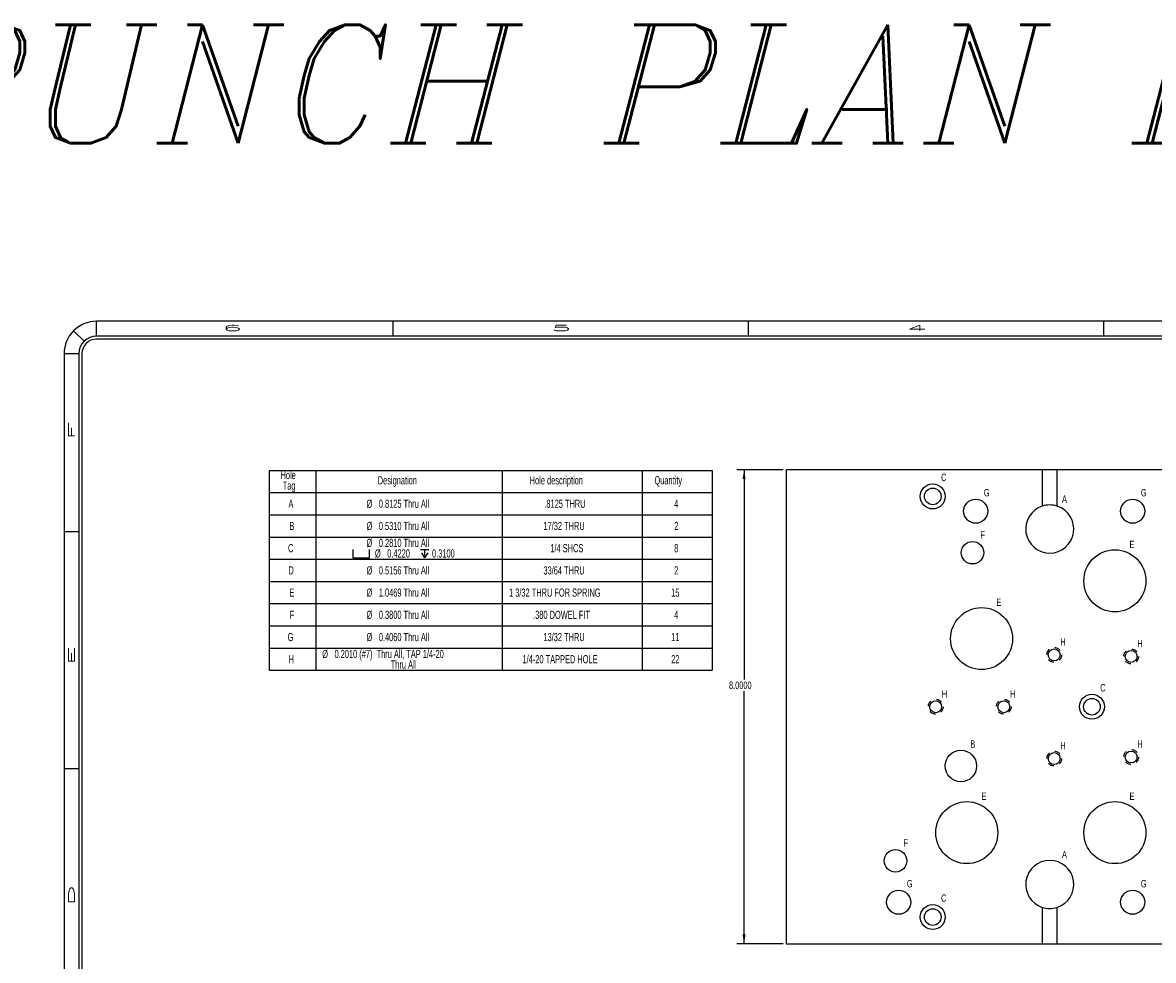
# Model space of a CAD drawing. Header units: inches. Extents: x 1802 to 2468, y -208 to -72.
# Tile 418 of 595: x 2194 to 2213, y -145 to -130. Entities that reach past the tile are written whole.
import ezdxf

# ---------------------------------------------------------------- set-up
doc = ezdxf.new("R2010")
doc.units = ezdxf.units.IN
doc.header["$LTSCALE"] = 0.5
doc.header["$MEASUREMENT"] = 0
doc.linetypes.add('HIDDEN', pattern=[0.225, 0.15, -0.075])
for name, color, linetype in [('SID-M-D', 42, 'Continuous'), ('SID-M-H', 4, 'HIDDEN'), ('SID-M-S', 105, 'Continuous')]:
    doc.layers.add(name, color=color, linetype=linetype)
doc.styles.add('I', font='ITALIC.SHX')
doc.styles.add('R', font='ROMAND.SHX')
doc.styles.add('SLDTEXTSTYLE0', font='TXT', dxfattribs={"width": 0.595745})

# ---------------------------------------------------------------- blocks, each defined once
blk = doc.blocks.new('*U9')
at = {"layer": 'SID-M-S'}
for p, q in [((0, 22.55), (-34, 22.55)), ((-34, 22.3), (-34, 22.55)), ((-29, 22.55), (-29, 22.3)), ((-23, 22.55), (-23, 22.3)), ((-17, 22.55), (-17, 22.3)), ((-34.212, 22.212), (-34.389, 22.389)), ((0, 22.3), (-34, 22.3)), ((0, 22.25), (-34, 22.25)), ((-34.3, 22), (-34.55, 22)), ((-34.55, 22), (-34.55, 0)), ((-34.3, 22), (-34.3, 0)), ((-34.25, 22), (-34.25, 0)), ((-34.55, 19), (-34.3, 19)), ((-34.55, 15), (-34.3, 15))]:
    blk.add_line(p, q, dxfattribs=at)
for radius in [0.55, 0.3, 0.25]:
    blk.add_arc((-34, 22), radius, 90, 180, dxfattribs=at)
at = {"layer": 'SID-M-D', "style": 'R', "width": 4}
for s, p in [('6', (-31.882, 22.386)), ('5', (-26.327, 22.386)), ('4', (-20.327, 22.386))]:
    blk.add_text(s, height=0.1, dxfattribs=at).set_placement(p)
for s, p in [('F', (-34.374, 20.547)), ('E', (-34.374, 16.743)), ('D', (-34.374, 12.681))]:
    blk.add_text(s, height=0.1, rotation=90, dxfattribs=at).set_placement(p)
blk = doc.blocks.new('SW_SYMBOL_HOLE_SPOT')
at = {"layer": 'SID-M-D', "color": 0}
for p, q in [((0, 34.4), (0, 3)), ((0, 3), (63, 3)), ((63, 3), (63, 34.4))]:
    blk.add_line(p, q, dxfattribs=at)
blk = doc.blocks.new('SW_SYMBOL_HOLE_DEPTH')
at = {"layer": 'SID-M-D', "color": 0}
for p, q in [((0, 34.4), (31.5, 34.4)), ((3.9, 21.9), (15.7, 3)), ((15.7, 34.4), (15.7, 3)), ((27.6, 21.9), (15.7, 3))]:
    blk.add_line(p, q, dxfattribs=at)

msp = doc.modelspace()

# ---------------------------------------------------------------- linework, layer by layer
at = {"layer": 'SID-M-D', "color": 0}
for p, q in [((2197.81939, -137.06335), (2197.81939, -137.43835)), ((2197.81939, -137.06335), (2198.60679, -137.06335)), ((2198.60679, -137.06335), (2198.60679, -137.43835)), ((2198.60679, -137.06335), (2201.75639, -137.06335)), ((2201.75639, -137.06335), (2201.75639, -137.43835)), ((2201.75639, -137.06335), (2204.1186, -137.06335)), ((2204.1186, -137.06335), (2204.1186, -137.43835)), ((2204.1186, -137.06335), (2205.2997, -137.06335)), ((2205.2997, -137.06335), (2205.2997, -137.43835)), ((2197.81939, -137.43835), (2198.60679, -137.43835)), ((2197.81939, -137.43835), (2197.81939, -137.81335)), ((2198.60679, -137.43835), (2201.75639, -137.43835)), ((2198.60679, -137.43835), (2198.60679, -137.81335)), ((2201.75639, -137.43835), (2204.1186, -137.43835)), ((2201.75639, -137.43835), (2201.75639, -137.81335)), ((2204.1186, -137.43835), (2205.2997, -137.43835)), ((2204.1186, -137.43835), (2204.1186, -137.81335)), ((2205.2997, -137.43835), (2205.2997, -137.81335)), ((2197.81939, -137.81335), (2197.81939, -138.18835)), ((2197.81939, -137.81335), (2198.60679, -137.81335)), ((2198.60679, -137.81335), (2198.60679, -138.18835)), ((2198.60679, -137.81335), (2201.75639, -137.81335)), ((2201.75639, -137.81335), (2201.75639, -138.18835)), ((2201.75639, -137.81335), (2204.1186, -137.81335)), ((2204.1186, -137.81335), (2204.1186, -138.18835)), ((2204.1186, -137.81335), (2205.2997, -137.81335)), ((2205.2997, -137.81335), (2205.2997, -138.18835)), ((2197.81939, -138.18835), (2197.81939, -138.56335)), ((2197.81939, -138.18835), (2198.60679, -138.18835)), ((2198.60679, -138.18835), (2198.60679, -138.56335)), ((2198.60679, -138.18835), (2201.75639, -138.18835)), ((2201.75639, -138.18835), (2201.75639, -138.56335)), ((2201.75639, -138.18835), (2204.1186, -138.18835)), ((2204.1186, -138.18835), (2204.1186, -138.56335)), ((2204.1186, -138.18835), (2205.2997, -138.18835)), ((2205.2997, -138.18835), (2205.2997, -138.56335)), ((2197.81939, -138.56335), (2197.81939, -138.93835)), ((2197.81939, -138.56335), (2198.60679, -138.56335)), ((2198.60679, -138.56335), (2198.60679, -138.93835)), ((2198.60679, -138.56335), (2201.75639, -138.56335)), ((2201.75639, -138.56335), (2201.75639, -138.93835)), ((2201.75639, -138.56335), (2204.1186, -138.56335)), ((2204.1186, -138.56335), (2204.1186, -138.93835)), ((2204.1186, -138.56335), (2205.2997, -138.56335)), ((2205.2997, -138.56335), (2205.2997, -138.93835)), ((2197.81939, -138.93835), (2197.81939, -139.31335)), ((2197.81939, -138.93835), (2198.60679, -138.93835)), ((2198.60679, -138.93835), (2198.60679, -139.31335)), ((2198.60679, -138.93835), (2201.75639, -138.93835)), ((2201.75639, -138.93835), (2201.75639, -139.31335)), ((2201.75639, -138.93835), (2204.1186, -138.93835)), ((2204.1186, -138.93835), (2204.1186, -139.31335)), ((2204.1186, -138.93835), (2205.2997, -138.93835)), ((2205.2997, -138.93835), (2205.2997, -139.31335)), ((2197.81939, -139.31335), (2197.81939, -139.68835)), ((2197.81939, -139.31335), (2198.60679, -139.31335)), ((2198.60679, -139.31335), (2198.60679, -139.68835)), ((2198.60679, -139.31335), (2201.75639, -139.31335)), ((2201.75639, -139.31335), (2201.75639, -139.68835)), ((2201.75639, -139.31335), (2204.1186, -139.31335)), ((2204.1186, -139.31335), (2204.1186, -139.68835)), ((2204.1186, -139.31335), (2205.2997, -139.31335)), ((2205.2997, -139.31335), (2205.2997, -139.68835)), ((2197.81939, -139.68835), (2197.81939, -140.06335)), ((2197.81939, -139.68835), (2198.60679, -139.68835)), ((2198.60679, -139.68835), (2198.60679, -140.06335)), ((2198.60679, -139.68835), (2201.75639, -139.68835)), ((2201.75639, -139.68835), (2201.75639, -140.06335)), ((2201.75639, -139.68835), (2204.1186, -139.68835)), ((2204.1186, -139.68835), (2204.1186, -140.06335)), ((2204.1186, -139.68835), (2205.2997, -139.68835)), ((2205.2997, -139.68835), (2205.2997, -140.06335)), ((2197.81939, -140.06335), (2197.81939, -140.43835)), ((2197.81939, -140.06335), (2198.60679, -140.06335)), ((2198.60679, -140.06335), (2198.60679, -140.43835)), ((2198.60679, -140.06335), (2201.75639, -140.06335)), ((2201.75639, -140.06335), (2201.75639, -140.43835)), ((2201.75639, -140.06335), (2204.1186, -140.06335)), ((2204.1186, -140.06335), (2204.1186, -140.43835)), ((2204.1186, -140.06335), (2205.2997, -140.06335)), ((2205.2997, -140.06335), (2205.2997, -140.43835)), ((2197.81939, -140.43835), (2198.60679, -140.43835)), ((2198.60679, -140.43835), (2201.75639, -140.43835)), ((2201.75639, -140.43835), (2204.1186, -140.43835)), ((2204.1186, -140.43835), (2205.2997, -140.43835))]:
    msp.add_line(p, q, dxfattribs=at)
at = {"layer": 'SID-M-D'}
for p, q in [((2206.49779, -137.05319), (2205.71272, -137.05319)), ((2205.83772, -137.05319), (2205.83772, -140.59079)), ((2205.83772, -145.05319), (2205.83772, -140.78923)), ((2206.49779, -145.05319), (2205.71272, -145.05319))]:
    msp.add_line(p, q, dxfattribs=at)
for points in [[(2205.83772, -137.05319), (2205.81172, -137.20919), (2205.86372, -137.20919)], [(2205.83772, -145.05319), (2205.86372, -144.89719), (2205.81172, -144.89719)]]:
    msp.add_solid(points, dxfattribs=at)
at = {"layer": 'SID-M-H'}
for centre in [(2211.07279, -140.17819), (2212.37279, -140.20419), (2209.07279, -141.05319), (2210.22279, -141.05319), (2211.07279, -141.92819), (2212.37279, -141.90219)]:
    msp.add_circle(centre, 0.125, dxfattribs=at)
at = {"layer": 'SID-M-S'}
for p, q in [((2210.87279, -137.05319), (2206.54779, -137.05319)), ((2206.54779, -137.05319), (2206.54779, -145.05319)), ((2210.87279, -137.05319), (2210.87279, -137.66665)), ((2211.12279, -137.05319), (2210.87279, -137.05319)), ((2211.12279, -137.66665), (2211.12279, -137.05319)), ((2220.87279, -137.05319), (2211.12279, -137.05319)), ((2210.87279, -144.43973), (2210.87279, -145.05319)), ((2211.12279, -145.05319), (2211.12279, -144.43973)), ((2206.54779, -145.05319), (2210.87279, -145.05319)), ((2210.87279, -145.05319), (2211.12279, -145.05319)), ((2211.12279, -145.05319), (2220.87279, -145.05319))]:
    msp.add_line(p, q, dxfattribs=at)
for centre, radius in [((2209.02279, -137.50319), 0.211), ((2209.02279, -137.50319), 0.1405), ((2209.74779, -137.75319), 0.203), ((2212.39779, -137.75319), 0.203), ((2209.69399, -138.45319), 0.19), ((2212.09779, -138.92819), 0.52345), ((2209.84779, -139.90319), 0.52345), ((2211.07279, -140.17819), 0.1005), ((2212.37279, -140.20419), 0.1005), ((2211.71029, -141.05319), 0.211), ((2209.07279, -141.05319), 0.1005), ((2210.22279, -141.05319), 0.1005), ((2211.71029, -141.05319), 0.1405), ((2209.49779, -142.05319), 0.2655), ((2211.07279, -141.92819), 0.1005), ((2212.37279, -141.90219), 0.1005), ((2209.59779, -143.17819), 0.52345), ((2212.09779, -143.17819), 0.52345), ((2208.39399, -143.65319), 0.19), ((2208.44779, -144.35319), 0.203), ((2212.39779, -144.35319), 0.203), ((2209.02279, -144.60319), 0.211), ((2209.02279, -144.60319), 0.1405)]:
    msp.add_circle(centre, radius, dxfattribs=at)
for centre, start, end in [((2210.99779, -138.05319), 107.920213, 72.079787), ((2210.99779, -138.05319), 72.079787, 107.920213), ((2210.99779, -144.05319), 287.920213, 252.079787), ((2210.99779, -144.05319), 252.079787, 287.920213)]:
    msp.add_arc(centre, 0.40625, start, end, dxfattribs=at)

# ---------------------------------------------------------------- block references
at = {"layer": 'SID-M-D'}
msp.add_blockref('*U9', (2228.90783, -157.09685), dxfattribs=at)
at = {"layer": 'SID-M-D', "color": 0, "xscale": 0.004470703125, "yscale": 0.004470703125, "zscale": 0.004470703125}
for name, p in [('SW_SYMBOL_HOLE_SPOT', (2199.23333, -138.55533)), ('SW_SYMBOL_HOLE_DEPTH', (2200.373, -138.55533))]:
    msp.add_blockref(name, p, dxfattribs=at)

# ---------------------------------------------------------------- texts
at = {"color": 6, "style": 'I'}
msp.add_text('PUNCH PLAN DETAILS', height=2, dxfattribs=at).set_placement((2191.81025, -131.54108))
at = {"layer": 'SID-M-D', "style": 'SLDTEXTSTYLE0', "width": 0.75}
for s, p in [('C', (2209.16336, -137.24521)), ('G', (2209.88563, -137.50273)), ('G', (2212.53563, -137.50273)), ('A', (2211.20514, -137.61174)), ('F', (2209.82738, -138.21495)), ('E', (2212.34523, -138.37661)), ('E', (2210.09523, -139.35161)), ('H', (2211.17557, -140.02405)), ('H', (2212.47557, -140.05005)), ('C', (2211.85086, -140.79521)), ('H', (2209.17557, -140.89905)), ('H', (2210.32557, -140.89905)), ('B', (2209.657, -141.744)), ('H', (2212.47557, -141.74805)), ('H', (2211.17557, -141.77405)), ('E', (2209.84523, -142.62661)), ('E', (2212.34523, -142.62661)), ('F', (2208.52738, -143.41495)), ('A', (2211.20514, -143.61174)), ('G', (2208.58563, -144.10273)), ('G', (2212.53563, -144.10273)), ('C', (2209.16336, -144.34521))]:
    msp.add_text(s, height=0.125, dxfattribs=at).set_placement(p)
at = {"layer": 'SID-M-D', "color": 0, "attachment_point": 1, "style": 'SLDTEXTSTYLE0'}
for s, insert, char_height in [('Hole', (2198.01204, -137.07322), 0.137795), ('Tag', (2198.04936, -137.25139), 0.137795), ('Designation', (2199.65328, -137.16231), 0.1377953), ('Hole description', (2202.21886, -137.16231), 0.1377953), ('Quantity', (2204.32466, -137.16231), 0.137795), ('A', (2198.14515, -137.55772), 0.1378), ('%%c', (2199.46344, -137.55772), 0.137795), ('0.8125 Thru All', (2199.67126, -137.55772), 0.1377953), ('.8125 THRU', (2202.46507, -137.55772), 0.137795), ('4', (2204.65824, -137.55772), 0.1378), ('B', (2198.16036, -137.93272), 0.1378), ('%%c', (2199.46344, -137.93272), 0.137795), ('0.5310 Thru All', (2199.67126, -137.93272), 0.1377953), ('17/32 THRU', (2202.45033, -137.93272), 0.137795), ('2', (2204.65824, -137.93272), 0.1378), ('0.2810 Thru All', (2199.67126, -138.21863), 0.1377953), ('C', (2198.13845, -138.30772), 0.1378), ('%%c', (2199.46344, -138.21863), 0.137795), ('%%c', (2199.6052, -138.39681), 0.137795), ('0.4220', (2199.81301, -138.39681), 0.137795), ('0.3100', (2200.56987, -138.39681), 0.137795), ('1/4 SHCS', (2202.56736, -138.30772), 0.137795), ('8', (2204.65824, -138.30772), 0.1378), ('D', (2198.14476, -138.68272), 0.1378), ('%%c', (2199.46344, -138.68272), 0.137795), ('0.5156 Thru All', (2199.67126, -138.68272), 0.1377953), ('33/64 THRU', (2202.45033, -138.68272), 0.137795), ('2', (2204.65824, -138.68272), 0.1378), ('E', (2198.16381, -139.05772), 0.1378), ('%%c', (2199.46344, -139.05772), 0.137795), ('1.0469 Thru All', (2199.67126, -139.05772), 0.1377953), ('1 3/32 THRU FOR SPRING', (2201.8692, -139.05772), 0.1377953), ('15', (2204.60734, -139.05772), 0.137795), ('F', (2198.16859, -139.43272), 0.1378), ('%%c', (2199.46344, -139.43272), 0.137795), ('0.3800 Thru All', (2199.67126, -139.43272), 0.1377953), ('.380 DOWEL FIT', (2202.27598, -139.43272), 0.1377953), ('4', (2204.65824, -139.43272), 0.1378), ('G', (2198.13299, -139.80772), 0.1378), ('%%c', (2199.46344, -139.80772), 0.137795), ('0.4060 Thru All', (2199.67126, -139.80772), 0.1377953), ('13/32 THRU', (2202.45033, -139.80772), 0.137795), ('11', (2204.60734, -139.80772), 0.137795), ('%%c', (2198.71562, -140.09363), 0.137795), ('0.2010 (#7)  Thru All, TAP 1/4-20', (2198.92343, -140.09363), 0.1377953), ('H', (2198.15031, -140.18272), 0.1378), ('Thru All', (2199.8728, -140.27181), 0.137795), ('1/4-20 TAPPED HOLE', (2202.09704, -140.18272), 0.1377953), ('22', (2204.60734, -140.18272), 0.137795)]:
    msp.add_mtext(s, dxfattribs=dict(at, insert=insert, char_height=char_height))
at = {"layer": 'SID-M-D', "insert": (2205.58373, -140.6281), "char_height": 0.125, "attachment_point": 1, "style": 'SLDTEXTSTYLE0'}
msp.add_mtext('8.0000', dxfattribs=at)

doc.saveas('drawing.dxf')
